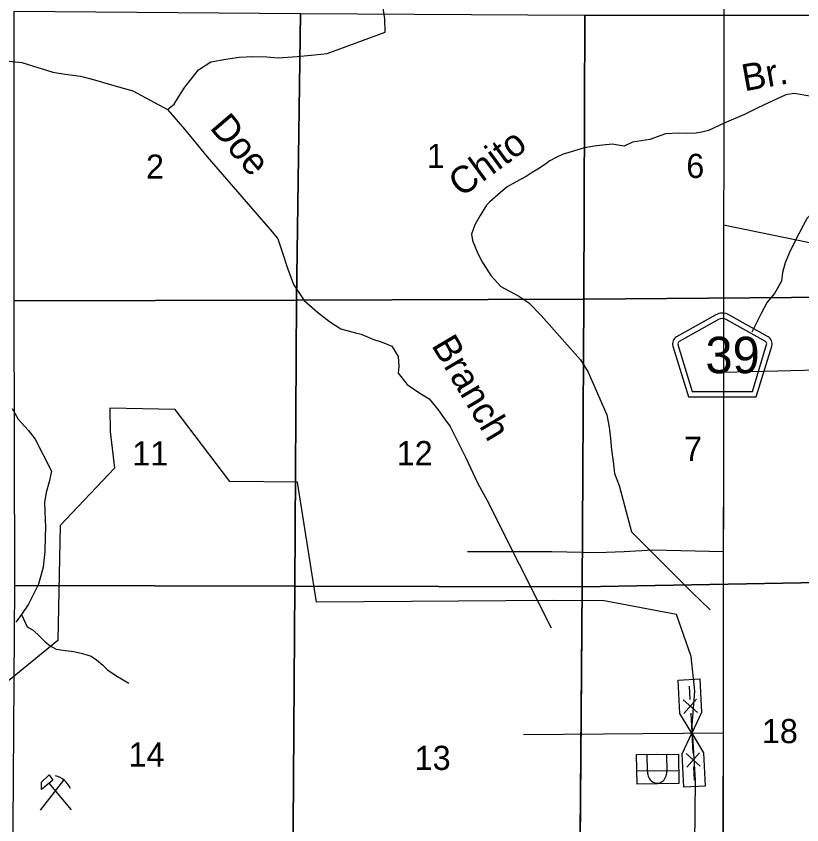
# Model space of a CAD drawing. Extents: x 380424 to 701066, y 1117407 to 1412949.
# Drawn here: x 595823 to 610455, y 1252669 to 1267730 of the extents above; entities that cross this region are included whole.
import ezdxf

# ---------------------------------------------------------------- set-up
doc = ezdxf.new("R2010")
doc.units = 0
for name, color, linetype in [('County Routes Highway Center Lines', 7, 'Continuous'), ('Culture', 7, 'Continuous'), ('Lakes and Ponds Text', 7, 'Continuous'), ('Local Roads Paved', 7, 'Continuous'), ('Local Roads Related Cells', 7, 'Continuous'), ('Narrow Canals', 7, 'Continuous'), ('Narrow River Creek and Branch and Slough', 7, 'Continuous'), ('Roadshields County Roads', 7, 'Continuous'), ('Section Lines', 7, 'Continuous'), ('Section Numbers', 7, 'Continuous'), ('State Park', 7, 'Continuous'), ('Strip Mining Area', 7, 'Continuous'), ('Township  and Range lines', 7, 'Continuous')]:
    doc.layers.add(name, color=color, linetype=linetype)

msp = doc.modelspace()

# ---------------------------------------------------------------- linework, layer by layer
at = {"layer": 'County Routes Highway Center Lines'}
msp.add_lwpolyline([(609082, 1282791), (609001, 1267651), (608943, 1204448), (608786, 1203273)], dxfattribs=at)
at = {"layer": 'Culture'}
for p, q in [((607578, 1253661), (607574, 1253981)), ((607755, 1254009), (607755, 1254009)), ((607755, 1254009), (607755, 1254009)), ((607938, 1253986), (607942, 1253665)), ((608162, 1253677), (607383, 1253668)), ((596275, 1252941), (596712, 1253501)), ((596431, 1253442), (596844, 1252950))]:
    msp.add_line(p, q, dxfattribs=at)
for points in [[(608165, 1253439), (607386, 1253429), (607379, 1253979), (608158, 1253988)], [(596437, 1253602), (596507, 1253502), (596292, 1253330), (596292, 1253465)]]:
    msp.add_lwpolyline(points, close=True, dxfattribs=at)
msp.add_arc((596441, 1253168), 431, 24.5421, 74.8309, dxfattribs=at)
msp.add_ellipse((607760, 1253663), major_axis=(-3, 221), ratio=0.821498, start_param=1.570796, end_param=4.712389, dxfattribs=at)
at = {"layer": 'Local Roads Paved'}
msp.add_line((614474, 1262703), (608998, 1263837), dxfattribs=at)
for points in [[(608992, 1257751), (607681, 1257784), (607145, 1257751), (606644, 1257734), (605799, 1257751), (604227, 1257751)], [(605273, 1254349), (608989, 1254382)]]:
    msp.add_lwpolyline(points, dxfattribs=at)
at = {"layer": 'Local Roads Related Cells'}
for p, q in [((608153, 1255365), (608553, 1255386)), ((608553, 1255386), (608585, 1254761)), ((608185, 1254741), (608153, 1255365)), ((608359, 1255250), (608372, 1255001)), ((608510, 1254758), (608247, 1254994)), ((608495, 1255007), (608258, 1254745)), ((608404, 1254377), (608185, 1254741)), ((608385, 1254751), (608424, 1254002)), ((608585, 1254761), (608404, 1254377)), ((608224, 1253992), (608404, 1254377)), ((608404, 1254377), (608623, 1254012)), ((608623, 1254012), (608655, 1253388)), ((608256, 1253368), (608224, 1253992)), ((608561, 1253759), (608299, 1253996)), ((608548, 1254009), (608312, 1253746)), ((608436, 1253752), (608449, 1253503)), ((608655, 1253388), (608256, 1253368))]:
    msp.add_line(p, q, dxfattribs=at)
at = {"layer": 'Narrow Canals'}
msp.add_lwpolyline([(603803, 1260231), (603903, 1260091), (604033, 1259828), (604198, 1259505), (604414, 1259037), (604594, 1258708), (605789, 1256339)], dxfattribs=at)
at = {"layer": 'Narrow River Creek and Branch and Slough'}
for points in [[(598643, 1265995), (598764, 1266089), (598853, 1266237), (598964, 1266410), (599079, 1266557), (599216, 1266731), (599447, 1266878), (599726, 1266931), (599978, 1266967), (600231, 1266978), (600494, 1266973), (600704, 1266957), (601056, 1266978), (601377, 1267009), (601614, 1267036), (602697, 1267430), (602691, 1267682), (602592, 1268339)], [(595578, 1266904), (595925, 1266868), (596503, 1266689), (596735, 1266652), (597019, 1266610), (597281, 1266547), (597686, 1266426), (597996, 1266342), (598643, 1265995), (598959, 1265627), (599379, 1265112), (600588, 1263713), (600699, 1263582), (600783, 1263324), (600878, 1263035), (600988, 1262730), (601188, 1262435), (601435, 1262215), (601656, 1262046), (601871, 1261910), (602145, 1261831), (602250, 1261805), (602465, 1261715), (602639, 1261657), (602818, 1261584), (602938, 1261389), (602949, 1261205), (602938, 1261079), (603107, 1260869), (603338, 1260706), (603512, 1260601), (603685, 1260401), (603803, 1260231)], [(610604, 1266242), (610315, 1266289), (610157, 1266268), (609742, 1266074), (609621, 1266016), (609389, 1265900), (609053, 1265758), (609007, 1265737), (608716, 1265601), (608620, 1265579), (608488, 1265552), (608317, 1265546), (608173, 1265552), (607916, 1265539), (607626, 1265434), (607304, 1265381), (607144, 1265311), (606924, 1265348), (606629, 1265317), (606408, 1265280), (606161, 1265201), (606009, 1265159), (605877, 1265101), (605762, 1265033), (605688, 1264980), (605567, 1264901), (605436, 1264817), (605320, 1264744), (605120, 1264638), (604968, 1264549), (604842, 1264444), (604642, 1264270), (604584, 1264213), (604463, 1264018), (604363, 1263844), (604305, 1263671), (604321, 1263555), (604421, 1263308), (604510, 1263145), (604579, 1263035), (604663, 1262903), (604847, 1262693), (605010, 1262609), (605183, 1262514), (605373, 1262393), (605599, 1262157), (606335, 1261331), (606473, 1261100), (606825, 1260306), (606865, 1260076), (606894, 1259862), (606908, 1259655), (606944, 1259434), (606965, 1259213), (607051, 1258992), (607281, 1258124), (607675, 1257732), (608427, 1256983), (608569, 1256847), (608748, 1256673)], [(611896, 1265828), (611808, 1265721), (611676, 1265564), (611592, 1265406), (611482, 1265196), (611403, 1265022), (611366, 1264964), (611266, 1264801), (611156, 1264717), (610951, 1264512), (610840, 1264339), (610735, 1264202), (610677, 1264097), (610557, 1263971), (610483, 1263834), (610340, 1263559), (610220, 1263314), (610146, 1263135), (610094, 1262956), (610078, 1262793), (609947, 1262567), (609810, 1262404), (609700, 1262194), (609524, 1261844)], [(595746, 1260422), (595862, 1260222), (596046, 1260017), (596177, 1259854), (596482, 1259255), (596440, 1259055), (596382, 1258860), (596351, 1258676), (596356, 1258503), (596367, 1258208), (596361, 1258040), (596356, 1257761), (596325, 1257467), (596240, 1257152), (596051, 1256778), (595920, 1256589), (595815, 1256442)], [(595920, 1256589), (596025, 1256358), (596141, 1256295), (596261, 1256179), (596361, 1256079), (596456, 1256000), (596566, 1255942), (596740, 1255916), (596898, 1255895), (597055, 1255863), (597218, 1255811), (597318, 1255743), (597434, 1255643), (597523, 1255553), (597676, 1255448), (597923, 1255306)]]:
    msp.add_lwpolyline(points, dxfattribs=at)
at = {"layer": 'Roadshields County Roads'}
for p, q in [((608852, 1262168), (608124, 1261758)), ((609826, 1261758), (609097, 1262168)), ((608901, 1262081), (608173, 1261671)), ((609777, 1261671), (609048, 1262081)), ((608054, 1261584), (608342, 1260641)), ((608149, 1261613), (608416, 1260741)), ((609534, 1260741), (609800, 1261613)), ((609608, 1260641), (609896, 1261584)), ((608342, 1260641), (609608, 1260641)), ((608416, 1260741), (609534, 1260741))]:
    msp.add_line(p, q, dxfattribs=at)
for centre, radius, start, end in [((608975, 1261950), 250, 60.6608, 119.3403), ((608975, 1261950), 150, 60.6608, 119.3402), ((608197, 1261628), 150, 119.3402, 196.9833), ((609752, 1261628), 150, 343.0177, 60.6608), ((608197, 1261628), 50, 119.3403, 196.9834), ((609752, 1261628), 50, 343.0177, 60.6608)]:
    msp.add_arc(centre, radius, start, end, dxfattribs=at)
at = {"layer": 'Section Lines'}
for points in [[(601116, 1267783), (601042, 1262439), (595786, 1262431), (595787, 1267823)], [(606413, 1267749), (606396, 1262457), (601042, 1262439), (601116, 1267783)], [(611806, 1267749), (611807, 1262501), (606396, 1262457), (606413, 1267749)], [(606396, 1262457), (606362, 1257099), (601012, 1257115), (601042, 1262439)], [(611807, 1262501), (611804, 1257204), (606362, 1257099), (606396, 1262457)], [(601042, 1262439), (601012, 1257115), (595797, 1257128), (595786, 1262431)], [(611804, 1257204), (611818, 1251793), (606323, 1251702), (606362, 1257099)], [(601012, 1257115), (600977, 1251735), (595762, 1251759), (595797, 1257128)], [(606362, 1257099), (606323, 1251702), (600977, 1251735), (601012, 1257115)]]:
    msp.add_lwpolyline(points, close=True, dxfattribs=at)
at = {"layer": 'State Park'}
for points in [[(616088, 1259868), (615541, 1259868), (615091, 1259837), (615088, 1260169), (615085, 1260501), (615078, 1261165), (614467, 1261162), (614470, 1262486), (611801, 1262470), (611759, 1261163), (608995, 1261092)], [(608995, 1261092), (608986, 1251074)]]:
    msp.add_lwpolyline(points, dxfattribs=at)
at = {"layer": 'Strip Mining Area'}
for p, q in [((598784, 1260405), (597566, 1260432)), ((597566, 1260432), (597572, 1259994)), ((599801, 1259066), (598784, 1260405)), ((597572, 1259994), (597656, 1259314)), ((597656, 1259314), (596644, 1258244)), ((601061, 1259051), (599801, 1259066)), ((601419, 1256816), (601061, 1259051)), ((596644, 1258244), (596596, 1256104)), ((605821, 1256847), (601419, 1256816)), ((606775, 1256842), (605821, 1256847)), ((608119, 1256589), (606775, 1256842)), ((608393, 1255804), (608119, 1256589)), ((596596, 1256104), (595078, 1254860)), ((608462, 1255161), (608393, 1255804)), ((608414, 1254528), (608462, 1255161)), ((608472, 1253495), (608414, 1254528)), ((608462, 1252056), (608472, 1253495))]:
    msp.add_line(p, q, dxfattribs=at)
at = {"layer": 'Township  and Range lines'}
for p, q in [((606413, 1267749), (606396, 1262457)), ((606396, 1262457), (606362, 1257099)), ((606362, 1257099), (606323, 1251702))]:
    msp.add_line(p, q, dxfattribs=at)

# ---------------------------------------------------------------- texts
at = {"layer": 'Lakes and Ponds Text'}
for s, rotation, p in [('Br.', 10.081, (609385, 1266330)), ('Doe', 310.6012, (599413, 1265646)), ('Chito', 36.2931, (604112, 1264345)), ('Branch', 300.6011, (603548, 1261601))]:
    msp.add_text(s, height=500, rotation=rotation, dxfattribs=at).set_placement(p)
at = {"layer": 'Roadshields County Roads'}
msp.add_text('39', height=680, rotation=0.0005, dxfattribs=at).set_placement((608660, 1261080))
at = {"layer": 'Section Numbers'}
for s, p in [('1', (603470, 1264902)), ('2', (598241, 1264703)), ('6', (608304, 1264717)), ('7', (608263, 1259448)), ('11', (597984, 1259362)), ('12', (602910, 1259367)), ('18', (609712, 1254190)), ('14', (597915, 1253754)), ('13', (603245, 1253691))]:
    msp.add_text(s, height=450, rotation=0.0004, dxfattribs=at).set_placement(p)

doc.saveas('drawing.dxf')
